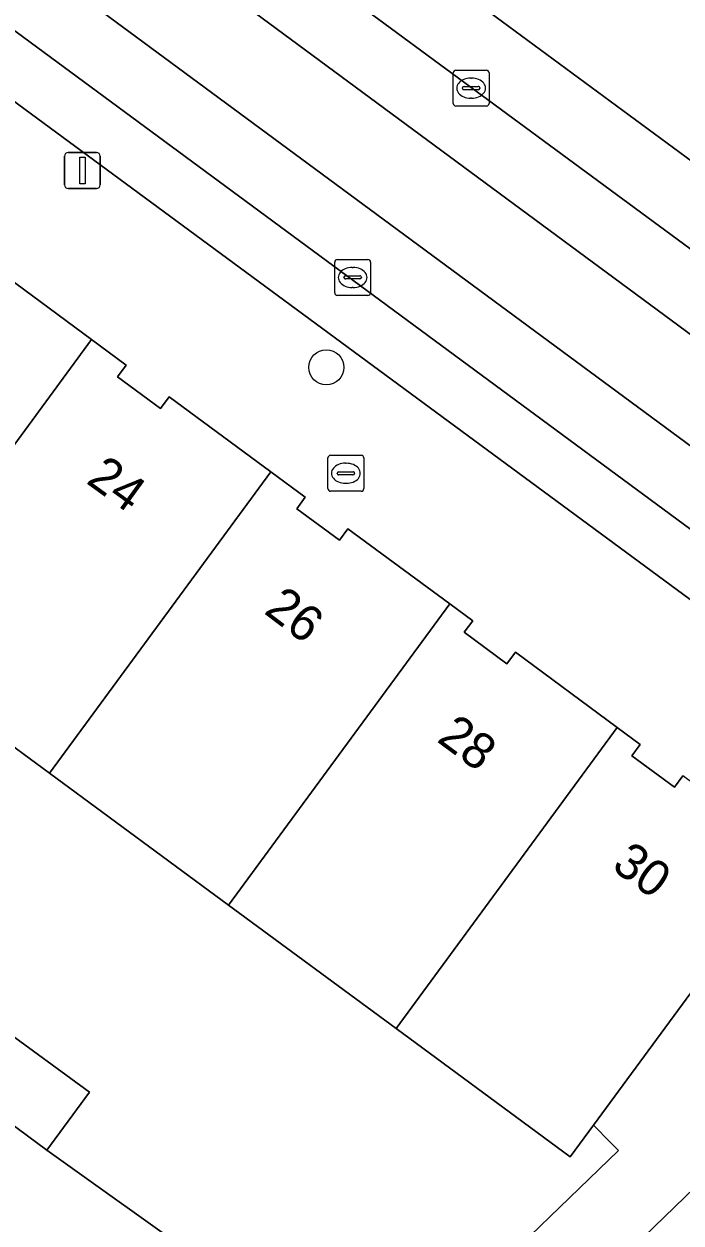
# Model space of a CAD drawing. Extents: x 157445 to 158888, y 383061 to 384688.
# Drawn here: x 158484.41 to 158502.73, y 384057.14 to 384090.53 of the extents above; entities that cross this region are included whole.
import ezdxf

# ---------------------------------------------------------------- set-up
doc = ezdxf.new("R2010")
doc.units = 0
for name, color, linetype in [('IMGEO_Boom', 7, 'Continuous'), ('IMGEO_Brandkraan', 7, 'Continuous'), ('IMGEO_Erf', 7, 'Continuous'), ('IMGEO_Groenvoorziening', 7, 'Continuous'), ('IMGEO_Hek', 7, 'Continuous'), ('IMGEO_Kolk', 7, 'Continuous'), ('IMGEO_Lichtmast', 7, 'Continuous'), ('IMGEO_Muur', 7, 'Continuous'), ('IMGEO_Pand', 7, 'Continuous'), ('IMGEO_Pand_nummerreeks', 7, 'Continuous'), ('IMGEO_Parkeervlak_open', 7, 'Continuous'), ('IMGEO_Rijbaan_lokaal_gesloten', 7, 'Continuous'), ('IMGEO_Rijbaan_lokaal_open', 7, 'Continuous'), ('IMGEO_Voetpad_open', 7, 'Continuous')]:
    doc.layers.add(name, color=color, linetype=linetype)

msp = doc.modelspace()

# ---------------------------------------------------------------- linework, layer by layer
at = {"layer": 'IMGEO_Boom'}
msp.add_circle((158492.837, 384080.969), 0.489, dxfattribs=at)
at = {"layer": 'IMGEO_Brandkraan'}
for p, q in [((158492.883, 384077.594), (158492.883, 384078.446)), ((158492.958, 384078.52), (158493.81, 384078.52)), ((158493.884, 384078.446), (158493.884, 384077.594)), ((158493.142, 384078.014), (158493.142, 384078.026)), ((158493.185, 384078.063), (158493.583, 384078.063)), ((158493.371, 384078.3), (158493.396, 384078.3)), ((158493.626, 384078.026), (158493.626, 384078.014)), ((158493.58, 384077.977), (158493.182, 384077.977)), ((158493.394, 384077.74), (158493.369, 384077.74)), ((158493.81, 384077.52), (158492.958, 384077.52))]:
    msp.add_line(p, q, dxfattribs=at)
for points in [[(158492.883, 384077.594), (158492.883, 384078.446)], [(158492.958, 384078.52), (158493.81, 384078.52)], [(158493.884, 384078.446), (158493.884, 384077.594)], [(158493.81, 384077.52), (158492.958, 384077.52)]]:
    msp.add_lwpolyline(points, dxfattribs=at)
for centre, radius, start, end in [((158492.96, 384078.444), 0.0765, 91.552, 178.448), ((158492.96, 384078.444), 0.0765, 91.552, 178.448), ((158493.808, 384078.444), 0.0765, 1.552, 88.448), ((158493.808, 384078.444), 0.0765, 1.552, 88.448), ((158493.182, 384078.023), 0.0403, 85.8775, 175.7526), ((158493.179, 384078.013), 0.0366, 178.938, 274.7102), ((158493.583, 384078.02), 0.043, 264.8664, 352.4533), ((158493.587, 384078.025), 0.0386, 1.7309, 96.639), ((158492.96, 384077.596), 0.0765, 181.552, 268.448), ((158492.96, 384077.596), 0.0765, 181.552, 268.448), ((158493.808, 384077.596), 0.0765, 271.552, 358.448), ((158493.808, 384077.596), 0.0765, 271.552, 358.448)]:
    msp.add_arc(centre, radius, start, end, dxfattribs=at)
for centre, major_axis, ratio, start_param, end_param in [((158493.37, 384078.02), (-0.387, 0.002), 0.722429, 4.712389, 7.853982), ((158493.395, 384078.02), (-0.39, 0.002), 0.717154, 1.570796, 4.712389)]:
    msp.add_ellipse(centre, major_axis=major_axis, ratio=ratio, start_param=start_param, end_param=end_param, dxfattribs=at)
at = {"layer": 'IMGEO_Erf'}
msp.add_lwpolyline([(158483.777, 384062.589), (158486.233, 384060.781), (158485.048, 384059.171), (158489.37, 384056.084), (158494.153, 384052.569), (158500.979, 384059.158), (158500.76, 384059.385), (158500.29, 384059.87), (158499.636, 384058.98), (158494.781, 384062.556), (158490.11, 384065.995), (158485.118, 384069.672), (158480.126, 384073.349)], dxfattribs=at)
at = {"layer": 'IMGEO_Groenvoorziening'}
for points in [[(158545.766, 384048.466), (158548.225, 384046.036), (158548.75, 384045.518), (158549.462, 384044.78), (158550.011, 384044.299), (158551.528, 384045.626), (158538.859, 384058.021), (158533.027, 384063.389), (158529.268, 384066.645), (158522.395, 384072.228), (158511.515, 384080.453), (158494.218, 384093.204), (158455.356, 384121.801), (158428.22, 384141.7), (158422.88, 384145.74), (158424.687, 384148.49), (158423.136, 384149.491), (158418.748, 384152.605), (158413.731, 384155.141), (158389.592, 384163.137), (158358.24, 384173.5), (158351.823, 384177.109)], [(158422.88, 384145.74), (158428.22, 384141.7), (158455.356, 384121.801), (158494.218, 384093.204), (158511.515, 384080.453), (158522.395, 384072.228), (158529.268, 384066.645), (158533.027, 384063.389), (158538.859, 384058.021), (158551.528, 384045.626), (158558.856, 384052.037), (158560.591, 384053.497), (158557.211, 384055.052), (158552.414, 384057.658), (158547.774, 384060.949), (158540.021, 384066.852), (158500, 384096.927), (158443.955, 384137.978), (158423.407, 384152.613)], [(158417.591, 384150.974), (158421.979, 384147.86), (158421.242, 384146.844), (158420.065, 384145.223), (158426.192, 384140.773), (158427.006, 384140.174), (158464.237, 384112.785), (158481.54, 384100.049), (158508.925, 384079.9), (158517.542, 384073.412)]]:
    msp.add_lwpolyline(points, dxfattribs=at)
at = {"layer": 'IMGEO_Hek'}
msp.add_lwpolyline([(158500.29, 384059.87), (158500.76, 384059.385)], dxfattribs=at)
at = {"layer": 'IMGEO_Kolk'}
for p, q in [((158496.375, 384088.32), (158496.375, 384089.172)), ((158496.45, 384089.246), (158497.302, 384089.246)), ((158497.376, 384089.172), (158497.376, 384088.32)), ((158496.634, 384088.74), (158496.634, 384088.752)), ((158497.072, 384088.703), (158496.674, 384088.703)), ((158496.677, 384088.789), (158497.075, 384088.789)), ((158496.863, 384089.026), (158496.888, 384089.026)), ((158497.118, 384088.752), (158497.118, 384088.74)), ((158496.886, 384088.466), (158496.861, 384088.466)), ((158497.302, 384088.246), (158496.45, 384088.246)), ((158493.072, 384083.048), (158493.072, 384083.9)), ((158493.147, 384083.974), (158493.999, 384083.974)), ((158493.56, 384083.754), (158493.585, 384083.754)), ((158494.073, 384083.9), (158494.073, 384083.048)), ((158493.331, 384083.468), (158493.331, 384083.48)), ((158493.769, 384083.431), (158493.371, 384083.431)), ((158493.374, 384083.517), (158493.772, 384083.517)), ((158493.815, 384083.48), (158493.815, 384083.468)), ((158493.583, 384083.194), (158493.558, 384083.194)), ((158493.999, 384082.974), (158493.147, 384082.974))]:
    msp.add_line(p, q, dxfattribs=at)
for points in [[(158496.375, 384088.32), (158496.375, 384089.172)], [(158496.45, 384089.246), (158497.302, 384089.246)], [(158497.376, 384089.172), (158497.376, 384088.32)], [(158497.302, 384088.246), (158496.45, 384088.246)], [(158493.072, 384083.048), (158493.072, 384083.9)], [(158493.147, 384083.974), (158493.999, 384083.974)], [(158494.073, 384083.9), (158494.073, 384083.048)], [(158493.999, 384082.974), (158493.147, 384082.974)]]:
    msp.add_lwpolyline(points, dxfattribs=at)
for centre, radius, start, end in [((158496.452, 384089.17), 0.0765, 91.552, 178.448), ((158496.452, 384089.17), 0.0765, 91.552, 178.448), ((158497.3, 384089.17), 0.0765, 1.552, 88.448), ((158497.3, 384089.17), 0.0765, 1.552, 88.448), ((158496.674, 384088.749), 0.0403, 85.8775, 175.7526), ((158496.671, 384088.739), 0.0366, 178.938, 274.7102), ((158497.075, 384088.746), 0.043, 264.8664, 352.4533), ((158497.079, 384088.751), 0.0386, 1.7309, 96.639), ((158496.452, 384088.322), 0.0765, 181.552, 268.448), ((158496.452, 384088.322), 0.0765, 181.552, 268.448), ((158497.3, 384088.322), 0.0765, 271.552, 358.448), ((158497.3, 384088.322), 0.0765, 271.552, 358.448), ((158493.149, 384083.898), 0.0765, 91.552, 178.448), ((158493.149, 384083.898), 0.0765, 91.552, 178.448), ((158493.997, 384083.898), 0.0765, 1.552, 88.448), ((158493.997, 384083.898), 0.0765, 1.552, 88.448), ((158493.371, 384083.477), 0.0403, 85.8775, 175.7526), ((158493.368, 384083.467), 0.0366, 178.938, 274.7102), ((158493.772, 384083.474), 0.043, 264.8664, 352.4533), ((158493.776, 384083.479), 0.0386, 1.7309, 96.639), ((158493.149, 384083.05), 0.0765, 181.552, 268.448), ((158493.149, 384083.05), 0.0765, 181.552, 268.448), ((158493.997, 384083.05), 0.0765, 271.552, 358.448), ((158493.997, 384083.05), 0.0765, 271.552, 358.448)]:
    msp.add_arc(centre, radius, start, end, dxfattribs=at)
for centre, major_axis, ratio, start_param, end_param in [((158496.862, 384088.746), (-0.387, 0.002), 0.722429, 4.712389, 7.853982), ((158496.887, 384088.746), (-0.39, 0.002), 0.717154, 1.570796, 4.712389), ((158493.559, 384083.474), (-0.387, 0.002), 0.722429, 4.712389, 7.853982), ((158493.584, 384083.474), (-0.39, 0.002), 0.717154, 1.570796, 4.712389)]:
    msp.add_ellipse(centre, major_axis=major_axis, ratio=ratio, start_param=start_param, end_param=end_param, dxfattribs=at)
at = {"layer": 'IMGEO_Lichtmast'}
for p, q in [((158485.543, 384086.052), (158485.543, 384086.852)), ((158485.543, 384086.852), (158485.543, 384086.052)), ((158485.643, 384086.952), (158486.433, 384086.952)), ((158486.433, 384086.952), (158485.643, 384086.952)), ((158486.533, 384086.852), (158486.533, 384086.052)), ((158486.533, 384086.052), (158486.533, 384086.852)), ((158486.433, 384085.952), (158485.643, 384085.952)), ((158485.643, 384085.952), (158486.433, 384085.952))]:
    msp.add_line(p, q, dxfattribs=at)
msp.add_lwpolyline([(158485.963, 384086.827), (158486.113, 384086.827), (158486.113, 384086.077), (158485.963, 384086.077), (158485.963, 384086.827)], dxfattribs=at)
for centre, start, end in [((158485.643, 384086.852), 90, 180), ((158485.643, 384086.852), 90, 180), ((158486.433, 384086.852), 0, 90), ((158486.433, 384086.852), 360, 90), ((158485.643, 384086.052), 180, 270), ((158485.643, 384086.052), 180, 270), ((158486.433, 384086.052), 270, 0), ((158486.433, 384086.052), 270, 0)]:
    msp.add_arc(centre, 0.1, start, end, dxfattribs=at)
at = {"layer": 'IMGEO_Muur'}
msp.add_lwpolyline([(158494.153, 384052.569), (158500.979, 384059.158), (158500.76, 384059.385)], dxfattribs=at)
at = {"layer": 'IMGEO_Pand'}
for points in [[(158486.297, 384081.742), (158483.463, 384083.832), (158483.222, 384083.506), (158482.031, 384084.383), (158482.274, 384084.711), (158481.309, 384085.423), (158475.134, 384077.025), (158475.437, 384076.802), (158474.267, 384075.21), (158478.958, 384071.761), (158480.126, 384073.349)], [(158485.118, 384069.672), (158491.288, 384078.063), (158488.455, 384080.153), (158488.215, 384079.828), (158487.022, 384080.707), (158487.261, 384081.031), (158486.297, 384081.742), (158480.126, 384073.349)], [(158485.118, 384069.672), (158490.11, 384065.995), (158496.279, 384074.384), (158493.44, 384076.475), (158493.204, 384076.154), (158492.014, 384077.03), (158492.251, 384077.352), (158491.288, 384078.063)], [(158494.781, 384062.556), (158500.948, 384070.943), (158498.11, 384073.037), (158497.873, 384072.715), (158496.684, 384073.591), (158496.92, 384073.912), (158496.279, 384074.384), (158490.11, 384065.995)], [(158494.781, 384062.556), (158499.636, 384058.98), (158500.29, 384059.87), (158505.811, 384067.378), (158502.778, 384069.596), (158502.543, 384069.276), (158501.354, 384070.151), (158501.589, 384070.47), (158500.948, 384070.943)], [(158485.048, 384059.171), (158486.233, 384060.781), (158483.777, 384062.589), (158482.592, 384060.978)]]:
    msp.add_lwpolyline(points, close=True, dxfattribs=at)
at = {"layer": 'IMGEO_Parkeervlak_open'}
for points in [[(158508.063, 384072.719), (158480.251, 384093.222)], [(158481.577, 384090.263), (158504.918, 384073.074)], [(158480.05, 384057.015), (158485.036, 384051.857), (158489.37, 384056.084), (158485.048, 384059.171), (158482.592, 384060.978)]]:
    msp.add_lwpolyline(points, dxfattribs=at)
at = {"layer": 'IMGEO_Rijbaan_lokaal_gesloten'}
for points in [[(158517.542, 384073.412), (158508.925, 384079.9), (158481.54, 384100.049), (158480.421, 384098.542), (158513.288, 384074.289)], [(158511.866, 384072.236), (158478.923, 384096.529), (158477.811, 384095.012), (158480.251, 384093.222), (158508.063, 384072.719), (158508.148, 384072.657), (158512.505, 384069.385), (158517.159, 384065.889), (158518.133, 384065.124), (158526.048, 384058.561), (158529.018, 384055.908), (158536.442, 384048.923), (158538.053, 384047.375), (158542.308, 384043.094), (158543.764, 384041.579), (158545.115, 384042.929), (158542.65, 384045.467)]]:
    msp.add_lwpolyline(points, dxfattribs=at)
at = {"layer": 'IMGEO_Rijbaan_lokaal_open'}
msp.add_lwpolyline([(158513.288, 384074.289), (158480.421, 384098.542), (158478.923, 384096.529), (158511.866, 384072.236)], dxfattribs=at)
at = {"layer": 'IMGEO_Voetpad_open'}
for points in [[(158504.918, 384073.074), (158481.577, 384090.263)], [(158483.463, 384083.832), (158486.297, 384081.742), (158487.261, 384081.031), (158487.022, 384080.707), (158488.215, 384079.828), (158488.455, 384080.153), (158491.288, 384078.063), (158492.251, 384077.352), (158492.014, 384077.03), (158493.204, 384076.154), (158493.44, 384076.475), (158496.279, 384074.384), (158496.92, 384073.912), (158496.684, 384073.591), (158497.873, 384072.715), (158498.11, 384073.037), (158500.948, 384070.943), (158501.589, 384070.47), (158501.354, 384070.151), (158502.543, 384069.276), (158502.778, 384069.596)], [(158414.471, 383972.443), (158509.719, 384064.516), (158505.811, 384067.378), (158500.29, 384059.87), (158500.76, 384059.385), (158500.979, 384059.158), (158494.153, 384052.569), (158489.082, 384047.682), (158481.16, 384040.022)]]:
    msp.add_lwpolyline(points, dxfattribs=at)
msp.add_lwpolyline([(158512.968, 384062.078), (158509.719, 384064.516), (158414.471, 383972.443), (158417.213, 383969.604)], close=True, dxfattribs=at)

# ---------------------------------------------------------------- texts
at = {"layer": 'IMGEO_Pand_nummerreeks'}
for s, rotation, p in [('24', 324.0863, (158486.113, 384077.765)), ('26', 322.8853, (158491.069, 384074.14)), ('28', 323.5158, (158495.888, 384070.568)), ('30', 323.964, (158500.757, 384067.013))]:
    msp.add_text(s, height=1, rotation=rotation, dxfattribs=at).set_placement(p)

doc.saveas('drawing.dxf')
